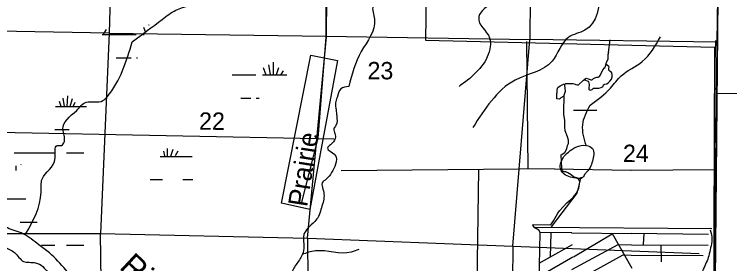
# Model space of a CAD drawing. Extents: x 408847 to 817539, y 923858 to 1151780.
# Drawn here: x 555078 to 573593, y 991784 to 998249 of the extents above; entities that cross this region are included whole.
import ezdxf

# ---------------------------------------------------------------- set-up
doc = ezdxf.new("R2010")
doc.units = 0
for name, color, linetype in [('Cities Incorporated Linear Boundaries', 7, 'Continuous'), ('Lakes and Ponds', 7, 'Continuous'), ('Level 12', 7, 'Continuous'), ('Level 42', 7, 'Continuous'), ('Level 43', 7, 'Continuous'), ('Local Roads Paved', 7, 'Continuous'), ('Masks for Road Features', 7, 'Continuous'), ('Narrow River Creek and Branch and Slough', 7, 'Continuous'), ('Section Lines', 7, 'Continuous'), ('Swamps', 7, 'Continuous'), ('Township  and Range lines', 7, 'Continuous')]:
    doc.layers.add(name, color=color, linetype=linetype)

msp = doc.modelspace()

# ---------------------------------------------------------------- linework, layer by layer
at = {"layer": 'Cities Incorporated Linear Boundaries'}
for points in [[(573420, 1013321), (573564, 1005314), (568463, 1005429), (568437, 1002942), (565795, 1002994), (565716, 997576), (573198, 997398)], [(573198, 997398), (573172, 990225), (573133, 985222), (572793, 985236), (572780, 985890), (571131, 986060), (571262, 981414), (565188, 981675), (561997, 985039), (561238, 985183), (561016, 984359), (560963, 983599), (560545, 983626), (560545, 983128), (558682, 983181), (558643, 981898), (549356, 982120)]]:
    msp.add_lwpolyline(points, dxfattribs=at)
at = {"layer": 'Lakes and Ponds'}
for points in [[(547442, 1005130), (547331, 1005237), (547493, 1005260), (547571, 1005382), (547564, 1005528), (547430, 1005437), (547284, 1005403), (547229, 1005165), (547384, 1004984), (547565, 1004838), (547797, 1004640), (547960, 1004528), (548321, 1004425), (548519, 1004477), (548640, 1004701), (548901, 1004582), (548914, 1004342), (548839, 1004022), (548798, 1003836), (548969, 1003549), (549296, 1003556), (549566, 1003551), (549671, 1003396), (549656, 1003130), (549675, 1002834), (549800, 1002597), (550030, 1002532), (550273, 1002399), (550370, 1002233), (550246, 1002065), (550176, 1002076), (550078, 1002056), (549871, 1001927), (549641, 1001749), (549410, 1001432), (549323, 1001232), (549609, 1000879), (549737, 1000804), (550189, 1000719), (550434, 1000749), (550638, 1000821), (550893, 1000943), (551175, 1001139), (551391, 1001180), (551539, 1001122), (551554, 1000953), (551493, 1000807), (551399, 1000550), (551290, 1000312), (551197, 1000050), (551176, 999794), (551297, 999591), (551544, 999360), (551764, 999535), (551901, 999791), (552076, 999943), (552147, 999964), (552261, 999804), (552199, 999274), (552235, 998939), (552276, 998595), (552305, 998336), (552358, 998112), (552513, 997885), (552774, 997628), (552855, 997484), (552889, 997059), (552928, 996889), (553030, 996450), (553162, 996104), (553223, 995930), (553366, 995645), (553539, 995441), (553937, 995145), (554070, 994961), (554230, 994560), (554179, 994348), (554028, 994088), (553870, 993849), (553777, 993717), (553726, 993885), (553766, 994043), (553670, 993934), (553595, 993726), (553672, 993395), (553773, 993193), (554034, 992884), (554508, 992537), (554814, 992224), (555087, 992071), (555316, 991844), (555628, 991809), (555813, 991708), (555947, 991557), (556166, 991338), (556245, 991272), (556145, 991270)], [(556967, 991429), (557052, 991111), (557243, 990870), (557353, 990585), (557376, 990343), (557253, 990497), (557042, 990760), (556902, 991007), (556685, 991310), (556410, 991625), (555987, 992063), (555716, 992269), (555303, 992562), (554898, 992712), (554737, 992789), (554419, 992930), (554007, 993202), (554112, 993552), (554207, 993742), (554498, 994189), (554677, 994492), (554708, 994752), (554440, 995110), (554137, 995307), (553998, 995382), (553727, 995639), (553456, 995842), (553385, 996163), (553371, 996505), (553326, 996791), (553228, 997198), (552998, 997859), (552801, 997968), (552662, 998147), (552615, 998367), (552544, 998588), (552563, 998984), (552558, 999228), (552542, 999717), (552531, 999831), (552376, 1000124), (552198, 1000194), (552010, 1000151), (551884, 1000135), (551754, 999892), (551647, 999618), (551523, 999624), (551430, 999839), (551424, 1000007), (551488, 1000323), (551647, 1000659), (551758, 1001117), (551681, 1001283), (551480, 1001358), (551208, 1001455), (551124, 1001345), (550942, 1001206), (550755, 1001143), (550557, 1001053), (550293, 1000994), (550105, 1000951), (550003, 1000921), (549764, 1000982), (549552, 1001083), (549545, 1001317), (549630, 1001491), (549811, 1001703), (550049, 1001888), (550343, 1001957), (550561, 1002066), (550600, 1002276), (550489, 1002471), (550266, 1002662), (550041, 1002803), (549869, 1002911), (549868, 1003130), (549873, 1003418), (549774, 1003628), (549629, 1003697), (549389, 1003766), (549213, 1003724), (548993, 1003761), (549004, 1003903), (549050, 1004009), (549099, 1004189), (549149, 1004295), (549148, 1004487), (549053, 1004658), (548904, 1004797), (548672, 1004875), (548507, 1004988), (548409, 1004941), (548404, 1004736), (548339, 1004588), (548204, 1004625), (548213, 1004873), (548245, 1005041)], [(569299, 994563), (569226, 994403), (569212, 994249), (569343, 994082), (569513, 994020), (569650, 993997), (569778, 994009), (569839, 994094), (569897, 994166), (569981, 994278), (570040, 994444), (570039, 994766), (569890, 994847), (569610, 994804), (569417, 994678), (569299, 994563)]]:
    msp.add_spline(points, degree=3, dxfattribs=at)
at = {"layer": 'Level 12'}
msp.add_line((573132, 992688), (568571, 992720), dxfattribs=at)
at = {"layer": 'Local Roads Paved'}
for p, q in [((570458, 997262), (570499, 997586)), ((568331, 997545), (568369, 994240)), ((563349, 995015), (554658, 995184)), ((569062, 994247), (563536, 994191)), ((569062, 994247), (571032, 994209)), ((568959, 991955), (568976, 992588)), ((569500, 992583), (571057, 992567)), ((569546, 991959), (570553, 992558)), ((570549, 992571), (571057, 991671)), ((571042, 992577), (573044, 992552)), ((571362, 992286), (571375, 992569)), ((568660, 991795), (569524, 992278)), ((571053, 992271), (573039, 992265)), ((571807, 992273), (571820, 991836)), ((571044, 992009), (572906, 991998)), ((568653, 991453), (569531, 991960))]:
    msp.add_line(p, q, dxfattribs=at)
for points in [[(563143, 998950), (563143, 997657), (562937, 995034), (562506, 993347)], [(571046, 994211), (573202, 994223), (573218, 996979), (573231, 997566)], [(569301, 996130), (569221, 996080), (569192, 996051), (569117, 996059), (569117, 996067), (569117, 996088), (569117, 996130), (569122, 996159), (569122, 996192), (569126, 996221), (569126, 996250), (569126, 996259), (569126, 996275), (569134, 996334), (569147, 996355), (569201, 996396), (569288, 996438), (569342, 996450), (569355, 996454), (569442, 996459), (569529, 996454), (569592, 996434), (569613, 996425), (569642, 996417), (569663, 996417), (569679, 996421), (569812, 996542), (569854, 996575), (569862, 996588), (569871, 996588), (569887, 996592), (569929, 996575), (569979, 996559), (570000, 996550), (570021, 996546), (570046, 996559), (570066, 996588), (570100, 996604), (570158, 996617), (570162, 996617), (570191, 996621), (570220, 996634), (570237, 996659), (570312, 996808), (570354, 996858), (570358, 996858), (570379, 996900), (570404, 996996), (570445, 997092), (570445, 997137), (570445, 997171), (570449, 997204), (570462, 997271)], [(569837, 996546), (569929, 996517), (569946, 996479), (569954, 996413), (569950, 996342), (569950, 996296), (569979, 996280), (570033, 996296), (570046, 996305), (570071, 996330), (570100, 996334), (570150, 996338), (570208, 996338), (570270, 996350), (570316, 996375), (570329, 996421), (570358, 996434), (570412, 996446), (570449, 996475), (570503, 996521), (570533, 996563), (570549, 996625), (570553, 996684), (570545, 996733), (570491, 996771), (570462, 996800), (570466, 996846), (570470, 996879), (570462, 996896), (570399, 996946)], [(568963, 992793), (569034, 992893), (569101, 993014), (569142, 993097), (569192, 993151), (569380, 993364), (569529, 993493), (569563, 993543), (569638, 993626), (569692, 993738), (569717, 993909), (569692, 993967), (569625, 994013), (569550, 994034), (569488, 994088), (569405, 994142), (569350, 994163), (569292, 994167), (569255, 994192), (569251, 994263), (569234, 994607), (569326, 994669), (569375, 994765), (569392, 994848), (569425, 994903), (569425, 994986), (569392, 995069), (569338, 995227), (569326, 995336), (569326, 995498), (569301, 995660), (569296, 995715), (569309, 996152), (569342, 996255), (569338, 996325), (569326, 996417), (569321, 996438)], [(567095, 994228), (567040, 990656), (565559, 989749), (565559, 989862), (565391, 989955), (565297, 989955), (565222, 989880), (565222, 989880), (565185, 989843), (564997, 989731), (562712, 989824)], [(568685, 992592), (568651, 992650), (568551, 992712), (568497, 992771), (568518, 992796), (568963, 992792)], [(569506, 992584), (568675, 992590), (568625, 990004), (568650, 989973), (568694, 989948)], [(569509, 991630), (570707, 992284), (571053, 992271)], [(569521, 991284), (570820, 992009), (570845, 992017), (571044, 992009)]]:
    msp.add_lwpolyline(points, dxfattribs=at)
at = {"layer": 'Masks for Road Features'}
msp.add_lwpolyline([(561996, 993350), (562750, 997186), (563445, 997047), (562730, 993191)], close=True, dxfattribs=at)
at = {"layer": 'Narrow River Creek and Branch and Slough'}
for p, q in [((573215, 990277), (573351, 1005530)), ((573244, 996208), (574764, 996183))]:
    msp.add_line(p, q, dxfattribs=at)
msp.add_lwpolyline([(569743, 994027), (569635, 993611), (568970, 992743)], dxfattribs=at)
for points in [[(558131, 997539), (558904, 998118), (559259, 998356), (559980, 998599), (560239, 998796), (560491, 999313), (560841, 999944), (561350, 1000320), (561557, 1000907), (562187, 1002143), (562626, 1002372), (562737, 1002429), (562929, 1002610), (563075, 1002980), (563059, 1003765), (563342, 1004044), (563704, 1004444), (564577, 1006216)], [(567827, 1005578), (567663, 1004933), (567772, 1004845), (567990, 1004849), (568419, 1004637), (568556, 1004040), (568135, 1003386), (567731, 1002591), (566815, 1002141), (566496, 1001944), (565226, 1000745), (564884, 1000179), (564901, 999580), (564775, 998922), (564729, 998804), (564363, 998464), (564397, 998119), (564059, 997288), (563733, 996376)], [(570273, 998915), (569842, 997834), (569419, 997650), (568998, 997032), (568042, 996544), (567427, 996008), (566944, 995314)], [(567772, 998611), (567134, 998268), (567096, 998164), (567379, 997636), (567396, 997412), (566752, 996499), (566589, 996381)], [(569978, 995892), (570509, 996338), (570788, 996655), (571330, 997026), (571801, 997663)], [(556700, 995754), (556935, 995967), (557371, 996011), (557478, 996109), (558131, 997539)], [(563733, 996376), (563531, 996316), (563430, 996088), (563394, 995956), (563407, 995774), (563422, 995610), (563403, 995366), (563351, 995282), (563377, 995156), (563382, 995030), (563258, 994866), (563183, 994780), (563374, 994613), (563395, 994363), (563291, 994145), (563150, 993976), (563046, 993876), (563065, 993716), (563094, 993548), (563013, 993188), (562950, 993010), (562856, 992882), (562669, 992697), (562575, 992539), (562568, 992301), (562569, 992181), (562513, 991981), (562350, 991729), (562279, 991599), (562134, 991241), (562045, 991046), (561923, 990848), (561754, 990638), (561675, 990439), (561539, 989975), (561447, 989813), (561343, 989711), (561178, 989664), (561042, 989542), (561237, 989413), (561410, 989221), (561479, 988942), (561381, 988818), (561189, 988783), (561024, 988890), (560912, 988954), (560568, 988910)], [(569885, 994829), (569788, 995384), (569978, 995892)], [(555379, 992564), (555770, 993637), (555798, 993979), (556138, 994528), (556188, 994844), (556296, 994848), (556374, 994951), (556336, 995268), (556700, 995754)], [(573086, 992663), (573133, 992411), (573098, 992195), (573052, 991991), (572910, 991643), (572757, 991377), (572561, 991252), (572422, 991032), (572453, 990742), (572404, 990482), (572309, 990216), (572182, 990038), (572118, 989996)], [(563994, 992154), (563800, 992083), (562870, 992115), (562524, 992024)]]:
    msp.add_spline(points, degree=3, dxfattribs=at)
at = {"layer": 'Section Lines'}
for p, q in [((557678, 1003111), (557532, 997758)), ((563205, 1003034), (563151, 997679)), ((563151, 997673), (563205, 1003022)), ((568442, 1002949), (568421, 997592)), ((557532, 997758), (552194, 997854)), ((557532, 997758), (557313, 992571)), ((557532, 997758), (563151, 997679)), ((562662, 992449), (563155, 997665)), ((563151, 997679), (568421, 997592)), ((567977, 992241), (568421, 997592)), ((573261, 997526), (568421, 997592)), ((551916, 992568), (557313, 992571)), ((557307, 992565), (562668, 992448)), ((557358, 987271), (557313, 992571)), ((562668, 992448), (562719, 987171)), ((562672, 992448), (567977, 992241)), ((567977, 992241), (567951, 986903)), ((567977, 992241), (572803, 992052))]:
    msp.add_line(p, q, dxfattribs=at)
at = {"layer": 'Swamps'}
for p, q in [((557454, 997854), (557382, 997733)), ((557505, 997721), (558236, 997721)), ((561774, 997004), (561774, 996677)), ((561520, 996871), (561592, 996677)), ((561653, 996943), (561701, 996690)), ((561919, 996859), (561858, 996677)), ((561502, 996677), (562102, 996677)), ((556526, 995862), (556585, 996066)), ((556603, 995862), (556652, 995971)), ((569550, 995764), (570150, 995764)), ((555078, 994662), (556128, 994662)), ((556428, 994662), (556878, 994662)), ((559180, 994748), (559119, 994566)), ((559313, 994699), (559240, 994578)), ((556428, 992262), (556878, 992262))]:
    msp.add_line(p, q, dxfattribs=at)
for points in [[(558555, 997987), (558560, 997964)], [(557299, 997837), (557298, 997833)], [(558422, 997914), (558473, 997781)], [(557355, 997721), (557505, 997721)], [(558405, 997721), (558442, 997721)], [(557713, 997119), (558102, 997119)], [(558237, 997121), (558264, 997121)], [(560720, 996677), (561333, 996677)], [(562035, 996783), (561979, 996690)], [(562102, 996677), (562133, 996677)], [(556450, 995862), (556465, 996137)], [(560945, 996075), (561199, 996075)], [(561334, 996077), (561417, 996077)], [(556294, 995862), (556246, 995988)], [(556379, 995862), (556341, 996071)], [(556144, 995862), (556943, 995862)], [(556131, 995262), (556502, 995262)], [(558939, 994702), (558962, 994578)], [(559035, 994768), (559035, 994566)], [(558857, 994566), (559363, 994566)], [(559363, 994566), (559679, 994566)], [(555119, 994320), (555119, 994197)], [(555252, 994357), (555250, 994346)], [(558595, 993966), (558911, 993966)], [(559436, 993964), (559696, 993964)], [(554778, 993462), (555374, 993462)], [(555228, 992862), (555674, 992862)], [(555778, 992262), (556128, 992262)]]:
    msp.add_lwpolyline(points, dxfattribs=at)
at = {"layer": 'Township  and Range lines'}
for p, q in [((573323, 1002863), (573261, 997526)), ((573261, 997526), (573196, 992036))]:
    msp.add_line(p, q, dxfattribs=at)
msp.add_lwpolyline([(573196, 992036), (573156, 986563)], dxfattribs=at)

# ---------------------------------------------------------------- texts
at = {"layer": 'Level 42'}
for s, height, rotation, p in [('Prairie', 500, 81.1579, (562654, 993239)), ('River', 600, 317.0901, (557770, 991669))]:
    msp.add_text(s, height=height, rotation=rotation, dxfattribs=at).set_placement(p)
at = {"layer": 'Level 43'}
for s, p in [('23', (564217, 996565)), ('22', (559858, 995256)), ('24', (570829, 994420))]:
    msp.add_text(s, height=450, rotation=359.7207, dxfattribs=at).set_placement(p)

doc.saveas('drawing.dxf')
